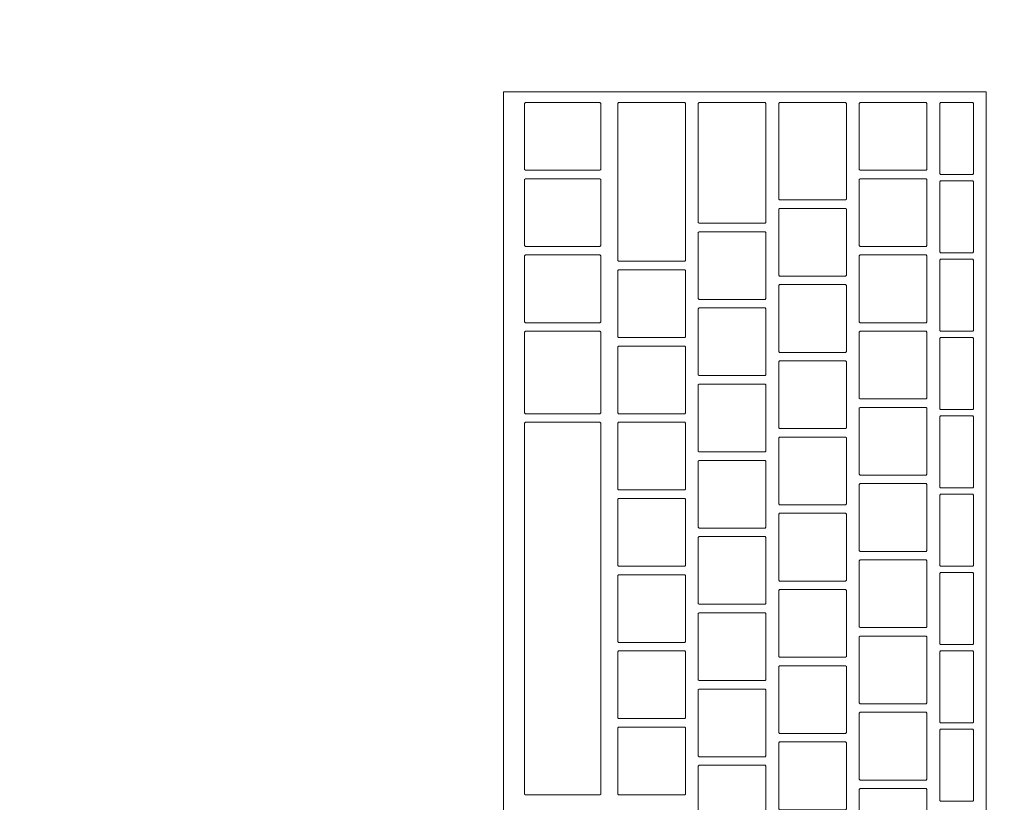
# Model space of a CAD drawing. Header units: metres. Extents: x -3.6 to 90.7, y -11.1 to 18.
# Tile 551 of 656: x 52.107 to 52.339, y 1.734 to 1.919. Entities that reach past the tile are written whole.
import ezdxf

# ---------------------------------------------------------------- set-up
doc = ezdxf.new("R2010")
doc.units = ezdxf.units.M
doc.header["$MEASUREMENT"] = 0
doc.linetypes.add('Wipeout_Contour', pattern=[1, 0, -1])
doc.layers.add('152 - Bemaßung_ Beschriftung.Ausbau', color=7, linetype='Continuous')
doc.layers.add('701 - Einrichtung.Möbel', color=7, linetype='Continuous')
doc.styles.add('ERSTELLTER_STIL_2', font='txt')
doc.dimstyles.new('ERSTELLTER_STIL__3', dxfattribs={"dimtxt": 0.1, "dimasz": 0.0532, "dimexe": 0.18, "dimexo": 0.0625, "dimgap": 0, "dimtad": 1, "dimtih": 1, "dimtoh": 1, "dimzin": 0, "dimdsep": 46, "dimtxsty": 'ERSTELLTER_STIL_2', "dimblk": 'ARROWHEAD_2', "dimblk1": 'ARROWHEAD_2', "dimblk2": 'ARROWHEAD_2', "dimcen": 0.09, "dimse1": 1, "dimse2": 1, "dimclrd": 7, "dimclre": 7, "dimclrt": 7, "dimazin": 0, "dimtfac": 1, "dimtdec": 4, "dimtmove": 0, "dimatfit": 3, "dimfxl": 1, "dimtolj": 1, "dimtzin": 0, "dimarcsym": 0})

# ---------------------------------------------------------------- blocks, each defined once
blk = doc.blocks.new('*D446')
at = {"layer": '152 - Bemaßung_ Beschriftung.Ausbau', "color": 7, "linetype": 'Continuous', "lineweight": 5}
for p, q in [((51.00497, -4.6125), (51.00497, -4.5075)), ((54.46498, -4.6125), (54.46498, -4.5075)), ((51.02518, -4.525), (50.98477, -4.595)), ((54.48518, -4.525), (54.44477, -4.595)), ((51.00497, -4.56), (54.46498, -4.56))]:
    blk.add_line(p, q, dxfattribs=at)
at = {"layer": '152 - Bemaßung_ Beschriftung.Ausbau', "color": 7, "lineweight": 5, "char_height": 0.1, "attachment_point": 7, "style": 'ERSTELLTER_STIL_2'}
for s, insert in [('\\A1;{\\pql;\\fArial|b0|i0|c0|p38;3,46}', (52.52606, -4.54)), ('\\A1;{\\pql;\\fArial|b0|i0|c0|p38;14}', (54.29297, -4.54))]:
    blk.add_mtext(s, dxfattribs=dict(at, insert=insert))
blk = doc.blocks.new('ARROWHEAD_2')
at = {"color": 0, "linetype": 'Continuous', "lineweight": 0}
for p, q in [((-0.3781, -0.655), (0.3781, 0.655)), ((0, 0), (-1, 0))]:
    blk.add_line(p, q, dxfattribs=at)

msp = doc.modelspace()

# ---------------------------------------------------------------- wipeouts: each hides what was drawn before it
at = {"color": 254, "linetype": 'Wipeout_Contour', "lineweight": 0, "ltscale": 209.497449}
msp.add_wipeout([(52.73497, 2.60998), (51.93498, 2.60998), (51.93498, 1.00998), (52.73497, 1.00998)], dxfattribs=at).dxf.layer = '701 - Einrichtung.Möbel'

# ---------------------------------------------------------------- next in the draw order: wipeouts: each hides what was drawn before it
at = {"color": 254, "linetype": 'Wipeout_Contour', "lineweight": 0, "ltscale": 209.242584}
msp.add_wipeout([(52.22117, 1.90195), (52.22117, 1.63995), (52.33517, 1.63995), (52.33517, 1.90195)], dxfattribs=at).dxf.layer = '701 - Einrichtung.Möbel'

# ---------------------------------------------------------------- next in the draw order: linework, layer by layer
at = {"layer": '701 - Einrichtung.Möbel', "color": 7, "linetype": 'Continuous', "lineweight": 5, "flags": 128}
msp.add_lwpolyline([(52.22117, 1.90195), (52.22117, 1.63995), (52.33517, 1.63995), (52.33517, 1.90195)], close=True, dxfattribs=at)

# ---------------------------------------------------------------- next in the draw order: wipeouts: each hides what was drawn before it
at = {"color": 254, "linetype": 'Wipeout_Contour', "lineweight": 0, "ltscale": 470.934295}
msp.add_wipeout([(52.22617, 1.89145), (52.22617, 1.88365), (52.22637, 1.88345), (52.24397, 1.88345), (52.24417, 1.88365), (52.24417, 1.89925), (52.24397, 1.89945), (52.22637, 1.89945), (52.22617, 1.89925)], dxfattribs=at).dxf.layer = '701 - Einrichtung.Möbel'
at = {"color": 254, "linetype": 'Wipeout_Contour', "lineweight": 0, "ltscale": 471.121468}
msp.add_wipeout([(52.24817, 1.8807), (52.24817, 1.86215), (52.24837, 1.86195), (52.26397, 1.86195), (52.26417, 1.86215), (52.26417, 1.89925), (52.26397, 1.89945), (52.24837, 1.89945), (52.24817, 1.89925)], dxfattribs=at).dxf.layer = '701 - Einrichtung.Möbel'
at = {"color": 254, "linetype": 'Wipeout_Contour', "lineweight": 0, "ltscale": 471.293523}
msp.add_wipeout([(52.26717, 1.8852), (52.26717, 1.87115), (52.26737, 1.87095), (52.28297, 1.87095), (52.28317, 1.87115), (52.28317, 1.89925), (52.28297, 1.89945), (52.26737, 1.89945), (52.26717, 1.89925)], dxfattribs=at).dxf.layer = '701 - Einrichtung.Möbel'
at = {"color": 254, "linetype": 'Wipeout_Contour', "lineweight": 0, "ltscale": 471.465101}
msp.add_wipeout([(52.28617, 1.88795), (52.28617, 1.87665), (52.28637, 1.87645), (52.30197, 1.87645), (52.30217, 1.87665), (52.30217, 1.89925), (52.30197, 1.89945), (52.28637, 1.89945), (52.28617, 1.89925)], dxfattribs=at).dxf.layer = '701 - Einrichtung.Möbel'
at = {"color": 254, "linetype": 'Wipeout_Contour', "lineweight": 0, "ltscale": 471.63681}
msp.add_wipeout([(52.30517, 1.89145), (52.30517, 1.88365), (52.30537, 1.88345), (52.32097, 1.88345), (52.32117, 1.88365), (52.32117, 1.89925), (52.32097, 1.89945), (52.30537, 1.89945), (52.30517, 1.89925)], dxfattribs=at).dxf.layer = '701 - Einrichtung.Möbel'
at = {"color": 254, "linetype": 'Wipeout_Contour', "lineweight": 0, "ltscale": 471.775608}
msp.add_wipeout([(52.32417, 1.89095), (52.32417, 1.88265), (52.32437, 1.88245), (52.33197, 1.88245), (52.33217, 1.88265), (52.33217, 1.89925), (52.33197, 1.89945), (52.32437, 1.89945), (52.32417, 1.89925)], dxfattribs=at).dxf.layer = '701 - Einrichtung.Möbel'
at = {"color": 254, "linetype": 'Wipeout_Contour', "lineweight": 0, "ltscale": 470.928468}
msp.add_wipeout([(52.22617, 1.87345), (52.22617, 1.86565), (52.22637, 1.86545), (52.24397, 1.86545), (52.24417, 1.86565), (52.24417, 1.88125), (52.24397, 1.88145), (52.22637, 1.88145), (52.22617, 1.88125)], dxfattribs=at).dxf.layer = '701 - Einrichtung.Möbel'
at = {"color": 254, "linetype": 'Wipeout_Contour', "lineweight": 0, "ltscale": 471.630991}
msp.add_wipeout([(52.30517, 1.87345), (52.30517, 1.86565), (52.30537, 1.86545), (52.32097, 1.86545), (52.32117, 1.86565), (52.32117, 1.88125), (52.32097, 1.88145), (52.30537, 1.88145), (52.30517, 1.88125)], dxfattribs=at).dxf.layer = '701 - Einrichtung.Möbel'
at = {"color": 254, "linetype": 'Wipeout_Contour', "lineweight": 0, "ltscale": 471.769631}
msp.add_wipeout([(52.32417, 1.87245), (52.32417, 1.86415), (52.32437, 1.86395), (52.33197, 1.86395), (52.33217, 1.86415), (52.33217, 1.88075), (52.33197, 1.88095), (52.32437, 1.88095), (52.32417, 1.88075)], dxfattribs=at).dxf.layer = '701 - Einrichtung.Möbel'
at = {"color": 254, "linetype": 'Wipeout_Contour', "lineweight": 0, "ltscale": 471.457858}
msp.add_wipeout([(52.28617, 1.86645), (52.28617, 1.85865), (52.28637, 1.85845), (52.30197, 1.85845), (52.30217, 1.85865), (52.30217, 1.87425), (52.30197, 1.87445), (52.28637, 1.87445), (52.28617, 1.87425)], dxfattribs=at).dxf.layer = '701 - Einrichtung.Möbel'
at = {"color": 254, "linetype": 'Wipeout_Contour', "lineweight": 0, "ltscale": 471.285212}
msp.add_wipeout([(52.26717, 1.86095), (52.26717, 1.85315), (52.26737, 1.85295), (52.28297, 1.85295), (52.28317, 1.85315), (52.28317, 1.86875), (52.28297, 1.86895), (52.26737, 1.86895), (52.26717, 1.86875)], dxfattribs=at).dxf.layer = '701 - Einrichtung.Möbel'
at = {"color": 254, "linetype": 'Wipeout_Contour', "lineweight": 0, "ltscale": 470.922695}
msp.add_wipeout([(52.22617, 1.85545), (52.22617, 1.84765), (52.22637, 1.84745), (52.24397, 1.84745), (52.24417, 1.84765), (52.24417, 1.86325), (52.24397, 1.86345), (52.22637, 1.86345), (52.22617, 1.86325)], dxfattribs=at).dxf.layer = '701 - Einrichtung.Möbel'
at = {"color": 254, "linetype": 'Wipeout_Contour', "lineweight": 0, "ltscale": 471.625227}
msp.add_wipeout([(52.30517, 1.85545), (52.30517, 1.84765), (52.30537, 1.84745), (52.32097, 1.84745), (52.32117, 1.84765), (52.32117, 1.86325), (52.32097, 1.86345), (52.30537, 1.86345), (52.30517, 1.86325)], dxfattribs=at).dxf.layer = '701 - Einrichtung.Möbel'
at = {"color": 254, "linetype": 'Wipeout_Contour', "lineweight": 0, "ltscale": 471.763713}
msp.add_wipeout([(52.32417, 1.85395), (52.32417, 1.84565), (52.32437, 1.84545), (52.33197, 1.84545), (52.33217, 1.84565), (52.33217, 1.86225), (52.33197, 1.86245), (52.32437, 1.86245), (52.32417, 1.86225)], dxfattribs=at).dxf.layer = '701 - Einrichtung.Möbel'
at = {"color": 254, "linetype": 'Wipeout_Contour', "lineweight": 0, "ltscale": 471.111454}
msp.add_wipeout([(52.24817, 1.85195), (52.24817, 1.84415), (52.24837, 1.84395), (52.26397, 1.84395), (52.26417, 1.84415), (52.26417, 1.85975), (52.26397, 1.85995), (52.24837, 1.85995), (52.24817, 1.85975)], dxfattribs=at).dxf.layer = '701 - Einrichtung.Möbel'
at = {"color": 254, "linetype": 'Wipeout_Contour', "lineweight": 0, "ltscale": 471.452114}
msp.add_wipeout([(52.28617, 1.84845), (52.28617, 1.84065), (52.28637, 1.84045), (52.30197, 1.84045), (52.30217, 1.84065), (52.30217, 1.85625), (52.30197, 1.85645), (52.28637, 1.85645), (52.28617, 1.85625)], dxfattribs=at).dxf.layer = '701 - Einrichtung.Möbel'
at = {"color": 254, "linetype": 'Wipeout_Contour', "lineweight": 0, "ltscale": 471.279483}
msp.add_wipeout([(52.26717, 1.84295), (52.26717, 1.83515), (52.26737, 1.83495), (52.28297, 1.83495), (52.28317, 1.83515), (52.28317, 1.85075), (52.28297, 1.85095), (52.26737, 1.85095), (52.26717, 1.85075)], dxfattribs=at).dxf.layer = '701 - Einrichtung.Möbel'
at = {"color": 254, "linetype": 'Wipeout_Contour', "lineweight": 0, "ltscale": 470.916593}
msp.add_wipeout([(52.22617, 1.8357), (52.22617, 1.82615), (52.22637, 1.82595), (52.24397, 1.82595), (52.24417, 1.82615), (52.24417, 1.84525), (52.24397, 1.84545), (52.22637, 1.84545), (52.22617, 1.84525)], dxfattribs=at).dxf.layer = '701 - Einrichtung.Möbel'
at = {"color": 254, "linetype": 'Wipeout_Contour', "lineweight": 0, "ltscale": 471.619519}
msp.add_wipeout([(52.30517, 1.83745), (52.30517, 1.82965), (52.30537, 1.82945), (52.32097, 1.82945), (52.32117, 1.82965), (52.32117, 1.84525), (52.32097, 1.84545), (52.30537, 1.84545), (52.30517, 1.84525)], dxfattribs=at).dxf.layer = '701 - Einrichtung.Möbel'
at = {"color": 254, "linetype": 'Wipeout_Contour', "lineweight": 0, "ltscale": 471.757854}
msp.add_wipeout([(52.32417, 1.83545), (52.32417, 1.82715), (52.32437, 1.82695), (52.33197, 1.82695), (52.33217, 1.82715), (52.33217, 1.84375), (52.33197, 1.84395), (52.32437, 1.84395), (52.32417, 1.84375)], dxfattribs=at).dxf.layer = '701 - Einrichtung.Möbel'
at = {"color": 254, "linetype": 'Wipeout_Contour', "lineweight": 0, "ltscale": 471.105751}
msp.add_wipeout([(52.24817, 1.83395), (52.24817, 1.82615), (52.24837, 1.82595), (52.26397, 1.82595), (52.26417, 1.82615), (52.26417, 1.84175), (52.26397, 1.84195), (52.24837, 1.84195), (52.24817, 1.84175)], dxfattribs=at).dxf.layer = '701 - Einrichtung.Möbel'
at = {"color": 254, "linetype": 'Wipeout_Contour', "lineweight": 0, "ltscale": 471.446425}
msp.add_wipeout([(52.28617, 1.83045), (52.28617, 1.82265), (52.28637, 1.82245), (52.30197, 1.82245), (52.30217, 1.82265), (52.30217, 1.83825), (52.30197, 1.83845), (52.28637, 1.83845), (52.28617, 1.83825)], dxfattribs=at).dxf.layer = '701 - Einrichtung.Möbel'
at = {"color": 254, "linetype": 'Wipeout_Contour', "lineweight": 0, "ltscale": 471.273809}
msp.add_wipeout([(52.26717, 1.82495), (52.26717, 1.81715), (52.26737, 1.81695), (52.28297, 1.81695), (52.28317, 1.81715), (52.28317, 1.83275), (52.28297, 1.83295), (52.26737, 1.83295), (52.26717, 1.83275)], dxfattribs=at).dxf.layer = '701 - Einrichtung.Möbel'
at = {"color": 254, "linetype": 'Wipeout_Contour', "lineweight": 0, "ltscale": 471.613866}
msp.add_wipeout([(52.30517, 1.81945), (52.30517, 1.81165), (52.30537, 1.81145), (52.32097, 1.81145), (52.32117, 1.81165), (52.32117, 1.82725), (52.32097, 1.82745), (52.30537, 1.82745), (52.30517, 1.82725)], dxfattribs=at).dxf.layer = '701 - Einrichtung.Möbel'
at = {"color": 254, "linetype": 'Wipeout_Contour', "lineweight": 0, "ltscale": 471.752053}
msp.add_wipeout([(52.32417, 1.81695), (52.32417, 1.80865), (52.32437, 1.80845), (52.33197, 1.80845), (52.33217, 1.80865), (52.33217, 1.82525), (52.33197, 1.82545), (52.32437, 1.82545), (52.32417, 1.82525)], dxfattribs=at).dxf.layer = '701 - Einrichtung.Möbel'
at = {"color": 254, "linetype": 'Wipeout_Contour', "lineweight": 0, "ltscale": 470.901288}
msp.add_wipeout([(52.22617, 1.77995), (52.22617, 1.73615), (52.22637, 1.73595), (52.24397, 1.73595), (52.24417, 1.73615), (52.24417, 1.82375), (52.24397, 1.82395), (52.22637, 1.82395), (52.22617, 1.82375)], dxfattribs=at).dxf.layer = '701 - Einrichtung.Möbel'
at = {"color": 254, "linetype": 'Wipeout_Contour', "lineweight": 0, "ltscale": 471.100103}
msp.add_wipeout([(52.24817, 1.81595), (52.24817, 1.80815), (52.24837, 1.80795), (52.26397, 1.80795), (52.26417, 1.80815), (52.26417, 1.82375), (52.26397, 1.82395), (52.24837, 1.82395), (52.24817, 1.82375)], dxfattribs=at).dxf.layer = '701 - Einrichtung.Möbel'
at = {"color": 254, "linetype": 'Wipeout_Contour', "lineweight": 0, "ltscale": 471.440793}
msp.add_wipeout([(52.28617, 1.81245), (52.28617, 1.80465), (52.28637, 1.80445), (52.30197, 1.80445), (52.30217, 1.80465), (52.30217, 1.82025), (52.30197, 1.82045), (52.28637, 1.82045), (52.28617, 1.82025)], dxfattribs=at).dxf.layer = '701 - Einrichtung.Möbel'
at = {"color": 254, "linetype": 'Wipeout_Contour', "lineweight": 0, "ltscale": 471.268191}
msp.add_wipeout([(52.26717, 1.80695), (52.26717, 1.79915), (52.26737, 1.79895), (52.28297, 1.79895), (52.28317, 1.79915), (52.28317, 1.81475), (52.28297, 1.81495), (52.26737, 1.81495), (52.26717, 1.81475)], dxfattribs=at).dxf.layer = '701 - Einrichtung.Möbel'
at = {"color": 254, "linetype": 'Wipeout_Contour', "lineweight": 0, "ltscale": 471.60827}
msp.add_wipeout([(52.30517, 1.80145), (52.30517, 1.79365), (52.30537, 1.79345), (52.32097, 1.79345), (52.32117, 1.79365), (52.32117, 1.80925), (52.32097, 1.80945), (52.30537, 1.80945), (52.30517, 1.80925)], dxfattribs=at).dxf.layer = '701 - Einrichtung.Möbel'
at = {"color": 254, "linetype": 'Wipeout_Contour', "lineweight": 0, "ltscale": 471.746311}
msp.add_wipeout([(52.32417, 1.79845), (52.32417, 1.79015), (52.32437, 1.78995), (52.33197, 1.78995), (52.33217, 1.79015), (52.33217, 1.80675), (52.33197, 1.80695), (52.32437, 1.80695), (52.32417, 1.80675)], dxfattribs=at).dxf.layer = '701 - Einrichtung.Möbel'
at = {"color": 254, "linetype": 'Wipeout_Contour', "lineweight": 0, "ltscale": 471.094511}
msp.add_wipeout([(52.24817, 1.79795), (52.24817, 1.79015), (52.24837, 1.78995), (52.26397, 1.78995), (52.26417, 1.79015), (52.26417, 1.80575), (52.26397, 1.80595), (52.24837, 1.80595), (52.24817, 1.80575)], dxfattribs=at).dxf.layer = '701 - Einrichtung.Möbel'
at = {"color": 254, "linetype": 'Wipeout_Contour', "lineweight": 0, "ltscale": 471.435215}
msp.add_wipeout([(52.28617, 1.79445), (52.28617, 1.78665), (52.28637, 1.78645), (52.30197, 1.78645), (52.30217, 1.78665), (52.30217, 1.80225), (52.30197, 1.80245), (52.28637, 1.80245), (52.28617, 1.80225)], dxfattribs=at).dxf.layer = '701 - Einrichtung.Möbel'
at = {"color": 254, "linetype": 'Wipeout_Contour', "lineweight": 0, "ltscale": 471.262629}
msp.add_wipeout([(52.26717, 1.78895), (52.26717, 1.78115), (52.26737, 1.78095), (52.28297, 1.78095), (52.28317, 1.78115), (52.28317, 1.79675), (52.28297, 1.79695), (52.26737, 1.79695), (52.26717, 1.79675)], dxfattribs=at).dxf.layer = '701 - Einrichtung.Möbel'
at = {"color": 254, "linetype": 'Wipeout_Contour', "lineweight": 0, "ltscale": 471.602728}
msp.add_wipeout([(52.30517, 1.78345), (52.30517, 1.77565), (52.30537, 1.77545), (52.32097, 1.77545), (52.32117, 1.77565), (52.32117, 1.79125), (52.32097, 1.79145), (52.30537, 1.79145), (52.30517, 1.79125)], dxfattribs=at).dxf.layer = '701 - Einrichtung.Möbel'
at = {"color": 254, "linetype": 'Wipeout_Contour', "lineweight": 0, "ltscale": 471.088974}
msp.add_wipeout([(52.24817, 1.77995), (52.24817, 1.77215), (52.24837, 1.77195), (52.26397, 1.77195), (52.26417, 1.77215), (52.26417, 1.78775), (52.26397, 1.78795), (52.24837, 1.78795), (52.24817, 1.78775)], dxfattribs=at).dxf.layer = '701 - Einrichtung.Möbel'
at = {"color": 254, "linetype": 'Wipeout_Contour', "lineweight": 0, "ltscale": 471.740628}
msp.add_wipeout([(52.32417, 1.77995), (52.32417, 1.77165), (52.32437, 1.77145), (52.33197, 1.77145), (52.33217, 1.77165), (52.33217, 1.78825), (52.33197, 1.78845), (52.32437, 1.78845), (52.32417, 1.78825)], dxfattribs=at).dxf.layer = '701 - Einrichtung.Möbel'
at = {"color": 254, "linetype": 'Wipeout_Contour', "lineweight": 0, "ltscale": 471.429694}
msp.add_wipeout([(52.28617, 1.77645), (52.28617, 1.76865), (52.28637, 1.76845), (52.30197, 1.76845), (52.30217, 1.76865), (52.30217, 1.78425), (52.30197, 1.78445), (52.28637, 1.78445), (52.28617, 1.78425)], dxfattribs=at).dxf.layer = '701 - Einrichtung.Möbel'
at = {"color": 254, "linetype": 'Wipeout_Contour', "lineweight": 0, "ltscale": 471.257122}
msp.add_wipeout([(52.26717, 1.77095), (52.26717, 1.76315), (52.26737, 1.76295), (52.28297, 1.76295), (52.28317, 1.76315), (52.28317, 1.77875), (52.28297, 1.77895), (52.26737, 1.77895), (52.26717, 1.77875)], dxfattribs=at).dxf.layer = '701 - Einrichtung.Möbel'
at = {"color": 254, "linetype": 'Wipeout_Contour', "lineweight": 0, "ltscale": 471.597243}
msp.add_wipeout([(52.30517, 1.76545), (52.30517, 1.75765), (52.30537, 1.75745), (52.32097, 1.75745), (52.32117, 1.75765), (52.32117, 1.77325), (52.32097, 1.77345), (52.30537, 1.77345), (52.30517, 1.77325)], dxfattribs=at).dxf.layer = '701 - Einrichtung.Möbel'
at = {"color": 254, "linetype": 'Wipeout_Contour', "lineweight": 0, "ltscale": 471.083493}
msp.add_wipeout([(52.24817, 1.76195), (52.24817, 1.75415), (52.24837, 1.75395), (52.26397, 1.75395), (52.26417, 1.75415), (52.26417, 1.76975), (52.26397, 1.76995), (52.24837, 1.76995), (52.24817, 1.76975)], dxfattribs=at).dxf.layer = '701 - Einrichtung.Möbel'
at = {"color": 254, "linetype": 'Wipeout_Contour', "lineweight": 0, "ltscale": 471.735003}
msp.add_wipeout([(52.32417, 1.76145), (52.32417, 1.75315), (52.32437, 1.75295), (52.33197, 1.75295), (52.33217, 1.75315), (52.33217, 1.76975), (52.33197, 1.76995), (52.32437, 1.76995), (52.32417, 1.76975)], dxfattribs=at).dxf.layer = '701 - Einrichtung.Möbel'
at = {"color": 254, "linetype": 'Wipeout_Contour', "lineweight": 0, "ltscale": 471.424228}
msp.add_wipeout([(52.28617, 1.75845), (52.28617, 1.75065), (52.28637, 1.75045), (52.30197, 1.75045), (52.30217, 1.75065), (52.30217, 1.76625), (52.30197, 1.76645), (52.28637, 1.76645), (52.28617, 1.76625)], dxfattribs=at).dxf.layer = '701 - Einrichtung.Möbel'
at = {"color": 254, "linetype": 'Wipeout_Contour', "lineweight": 0, "ltscale": 471.251671}
msp.add_wipeout([(52.26717, 1.75295), (52.26717, 1.74515), (52.26737, 1.74495), (52.28297, 1.74495), (52.28317, 1.74515), (52.28317, 1.76075), (52.28297, 1.76095), (52.26737, 1.76095), (52.26717, 1.76075)], dxfattribs=at).dxf.layer = '701 - Einrichtung.Möbel'
at = {"color": 254, "linetype": 'Wipeout_Contour', "lineweight": 0, "ltscale": 471.591812}
msp.add_wipeout([(52.30517, 1.74745), (52.30517, 1.73965), (52.30537, 1.73945), (52.32097, 1.73945), (52.32117, 1.73965), (52.32117, 1.75525), (52.32097, 1.75545), (52.30537, 1.75545), (52.30517, 1.75525)], dxfattribs=at).dxf.layer = '701 - Einrichtung.Möbel'
at = {"color": 254, "linetype": 'Wipeout_Contour', "lineweight": 0, "ltscale": 471.078068}
msp.add_wipeout([(52.24817, 1.74395), (52.24817, 1.73615), (52.24837, 1.73595), (52.26397, 1.73595), (52.26417, 1.73615), (52.26417, 1.75175), (52.26397, 1.75195), (52.24837, 1.75195), (52.24817, 1.75175)], dxfattribs=at).dxf.layer = '701 - Einrichtung.Möbel'
at = {"color": 254, "linetype": 'Wipeout_Contour', "lineweight": 0, "ltscale": 471.729437}
msp.add_wipeout([(52.32417, 1.74295), (52.32417, 1.73465), (52.32437, 1.73445), (52.33197, 1.73445), (52.33217, 1.73465), (52.33217, 1.75125), (52.33197, 1.75145), (52.32437, 1.75145), (52.32417, 1.75125)], dxfattribs=at).dxf.layer = '701 - Einrichtung.Möbel'
at = {"color": 254, "linetype": 'Wipeout_Contour', "lineweight": 0, "ltscale": 471.418817}
msp.add_wipeout([(52.28617, 1.74045), (52.28617, 1.73265), (52.28637, 1.73245), (52.30197, 1.73245), (52.30217, 1.73265), (52.30217, 1.74825), (52.30197, 1.74845), (52.28637, 1.74845), (52.28617, 1.74825)], dxfattribs=at).dxf.layer = '701 - Einrichtung.Möbel'
at = {"color": 254, "linetype": 'Wipeout_Contour', "lineweight": 0, "ltscale": 471.246276}
msp.add_wipeout([(52.26717, 1.73495), (52.26717, 1.72715), (52.26737, 1.72695), (52.28297, 1.72695), (52.28317, 1.72715), (52.28317, 1.74275), (52.28297, 1.74295), (52.26737, 1.74295), (52.26717, 1.74275)], dxfattribs=at).dxf.layer = '701 - Einrichtung.Möbel'
at = {"color": 254, "linetype": 'Wipeout_Contour', "lineweight": 0, "ltscale": 471.586438}
msp.add_wipeout([(52.30517, 1.72945), (52.30517, 1.72165), (52.30537, 1.72145), (52.32097, 1.72145), (52.32117, 1.72165), (52.32117, 1.73725), (52.32097, 1.73745), (52.30537, 1.73745), (52.30517, 1.73725)], dxfattribs=at).dxf.layer = '701 - Einrichtung.Möbel'

# ---------------------------------------------------------------- next in the draw order: linework, layer by layer
at = {"layer": '701 - Einrichtung.Möbel', "color": 7, "linetype": 'Continuous', "lineweight": 5, "flags": 128}
for points in [[(52.22617, 1.89145), (52.22617, 1.88365), (52.22637, 1.88345), (52.24397, 1.88345), (52.24417, 1.88365), (52.24417, 1.89925), (52.24397, 1.89945), (52.22637, 1.89945), (52.22617, 1.89925)], [(52.24817, 1.8807), (52.24817, 1.86215), (52.24837, 1.86195), (52.26397, 1.86195), (52.26417, 1.86215), (52.26417, 1.89925), (52.26397, 1.89945), (52.24837, 1.89945), (52.24817, 1.89925)], [(52.26717, 1.8852), (52.26717, 1.87115), (52.26737, 1.87095), (52.28297, 1.87095), (52.28317, 1.87115), (52.28317, 1.89925), (52.28297, 1.89945), (52.26737, 1.89945), (52.26717, 1.89925)], [(52.28617, 1.88795), (52.28617, 1.87665), (52.28637, 1.87645), (52.30197, 1.87645), (52.30217, 1.87665), (52.30217, 1.89925), (52.30197, 1.89945), (52.28637, 1.89945), (52.28617, 1.89925)], [(52.30517, 1.89145), (52.30517, 1.88365), (52.30537, 1.88345), (52.32097, 1.88345), (52.32117, 1.88365), (52.32117, 1.89925), (52.32097, 1.89945), (52.30537, 1.89945), (52.30517, 1.89925)], [(52.32417, 1.89095), (52.32417, 1.88265), (52.32437, 1.88245), (52.33197, 1.88245), (52.33217, 1.88265), (52.33217, 1.89925), (52.33197, 1.89945), (52.32437, 1.89945), (52.32417, 1.89925)], [(52.22617, 1.87345), (52.22617, 1.86565), (52.22637, 1.86545), (52.24397, 1.86545), (52.24417, 1.86565), (52.24417, 1.88125), (52.24397, 1.88145), (52.22637, 1.88145), (52.22617, 1.88125)], [(52.30517, 1.87345), (52.30517, 1.86565), (52.30537, 1.86545), (52.32097, 1.86545), (52.32117, 1.86565), (52.32117, 1.88125), (52.32097, 1.88145), (52.30537, 1.88145), (52.30517, 1.88125)], [(52.32417, 1.87245), (52.32417, 1.86415), (52.32437, 1.86395), (52.33197, 1.86395), (52.33217, 1.86415), (52.33217, 1.88075), (52.33197, 1.88095), (52.32437, 1.88095), (52.32417, 1.88075)], [(52.28617, 1.86645), (52.28617, 1.85865), (52.28637, 1.85845), (52.30197, 1.85845), (52.30217, 1.85865), (52.30217, 1.87425), (52.30197, 1.87445), (52.28637, 1.87445), (52.28617, 1.87425)], [(52.26717, 1.86095), (52.26717, 1.85315), (52.26737, 1.85295), (52.28297, 1.85295), (52.28317, 1.85315), (52.28317, 1.86875), (52.28297, 1.86895), (52.26737, 1.86895), (52.26717, 1.86875)], [(52.22617, 1.85545), (52.22617, 1.84765), (52.22637, 1.84745), (52.24397, 1.84745), (52.24417, 1.84765), (52.24417, 1.86325), (52.24397, 1.86345), (52.22637, 1.86345), (52.22617, 1.86325)], [(52.30517, 1.85545), (52.30517, 1.84765), (52.30537, 1.84745), (52.32097, 1.84745), (52.32117, 1.84765), (52.32117, 1.86325), (52.32097, 1.86345), (52.30537, 1.86345), (52.30517, 1.86325)], [(52.32417, 1.85395), (52.32417, 1.84565), (52.32437, 1.84545), (52.33197, 1.84545), (52.33217, 1.84565), (52.33217, 1.86225), (52.33197, 1.86245), (52.32437, 1.86245), (52.32417, 1.86225)], [(52.24817, 1.85195), (52.24817, 1.84415), (52.24837, 1.84395), (52.26397, 1.84395), (52.26417, 1.84415), (52.26417, 1.85975), (52.26397, 1.85995), (52.24837, 1.85995), (52.24817, 1.85975)], [(52.28617, 1.84845), (52.28617, 1.84065), (52.28637, 1.84045), (52.30197, 1.84045), (52.30217, 1.84065), (52.30217, 1.85625), (52.30197, 1.85645), (52.28637, 1.85645), (52.28617, 1.85625)], [(52.26717, 1.84295), (52.26717, 1.83515), (52.26737, 1.83495), (52.28297, 1.83495), (52.28317, 1.83515), (52.28317, 1.85075), (52.28297, 1.85095), (52.26737, 1.85095), (52.26717, 1.85075)], [(52.22617, 1.8357), (52.22617, 1.82615), (52.22637, 1.82595), (52.24397, 1.82595), (52.24417, 1.82615), (52.24417, 1.84525), (52.24397, 1.84545), (52.22637, 1.84545), (52.22617, 1.84525)], [(52.30517, 1.83745), (52.30517, 1.82965), (52.30537, 1.82945), (52.32097, 1.82945), (52.32117, 1.82965), (52.32117, 1.84525), (52.32097, 1.84545), (52.30537, 1.84545), (52.30517, 1.84525)], [(52.32417, 1.83545), (52.32417, 1.82715), (52.32437, 1.82695), (52.33197, 1.82695), (52.33217, 1.82715), (52.33217, 1.84375), (52.33197, 1.84395), (52.32437, 1.84395), (52.32417, 1.84375)], [(52.24817, 1.83395), (52.24817, 1.82615), (52.24837, 1.82595), (52.26397, 1.82595), (52.26417, 1.82615), (52.26417, 1.84175), (52.26397, 1.84195), (52.24837, 1.84195), (52.24817, 1.84175)], [(52.28617, 1.83045), (52.28617, 1.82265), (52.28637, 1.82245), (52.30197, 1.82245), (52.30217, 1.82265), (52.30217, 1.83825), (52.30197, 1.83845), (52.28637, 1.83845), (52.28617, 1.83825)], [(52.26717, 1.82495), (52.26717, 1.81715), (52.26737, 1.81695), (52.28297, 1.81695), (52.28317, 1.81715), (52.28317, 1.83275), (52.28297, 1.83295), (52.26737, 1.83295), (52.26717, 1.83275)], [(52.30517, 1.81945), (52.30517, 1.81165), (52.30537, 1.81145), (52.32097, 1.81145), (52.32117, 1.81165), (52.32117, 1.82725), (52.32097, 1.82745), (52.30537, 1.82745), (52.30517, 1.82725)], [(52.32417, 1.81695), (52.32417, 1.80865), (52.32437, 1.80845), (52.33197, 1.80845), (52.33217, 1.80865), (52.33217, 1.82525), (52.33197, 1.82545), (52.32437, 1.82545), (52.32417, 1.82525)], [(52.22617, 1.77995), (52.22617, 1.73615), (52.22637, 1.73595), (52.24397, 1.73595), (52.24417, 1.73615), (52.24417, 1.82375), (52.24397, 1.82395), (52.22637, 1.82395), (52.22617, 1.82375)], [(52.24817, 1.81595), (52.24817, 1.80815), (52.24837, 1.80795), (52.26397, 1.80795), (52.26417, 1.80815), (52.26417, 1.82375), (52.26397, 1.82395), (52.24837, 1.82395), (52.24817, 1.82375)], [(52.28617, 1.81245), (52.28617, 1.80465), (52.28637, 1.80445), (52.30197, 1.80445), (52.30217, 1.80465), (52.30217, 1.82025), (52.30197, 1.82045), (52.28637, 1.82045), (52.28617, 1.82025)], [(52.26717, 1.80695), (52.26717, 1.79915), (52.26737, 1.79895), (52.28297, 1.79895), (52.28317, 1.79915), (52.28317, 1.81475), (52.28297, 1.81495), (52.26737, 1.81495), (52.26717, 1.81475)], [(52.30517, 1.80145), (52.30517, 1.79365), (52.30537, 1.79345), (52.32097, 1.79345), (52.32117, 1.79365), (52.32117, 1.80925), (52.32097, 1.80945), (52.30537, 1.80945), (52.30517, 1.80925)], [(52.32417, 1.79845), (52.32417, 1.79015), (52.32437, 1.78995), (52.33197, 1.78995), (52.33217, 1.79015), (52.33217, 1.80675), (52.33197, 1.80695), (52.32437, 1.80695), (52.32417, 1.80675)], [(52.24817, 1.79795), (52.24817, 1.79015), (52.24837, 1.78995), (52.26397, 1.78995), (52.26417, 1.79015), (52.26417, 1.80575), (52.26397, 1.80595), (52.24837, 1.80595), (52.24817, 1.80575)], [(52.28617, 1.79445), (52.28617, 1.78665), (52.28637, 1.78645), (52.30197, 1.78645), (52.30217, 1.78665), (52.30217, 1.80225), (52.30197, 1.80245), (52.28637, 1.80245), (52.28617, 1.80225)], [(52.26717, 1.78895), (52.26717, 1.78115), (52.26737, 1.78095), (52.28297, 1.78095), (52.28317, 1.78115), (52.28317, 1.79675), (52.28297, 1.79695), (52.26737, 1.79695), (52.26717, 1.79675)], [(52.30517, 1.78345), (52.30517, 1.77565), (52.30537, 1.77545), (52.32097, 1.77545), (52.32117, 1.77565), (52.32117, 1.79125), (52.32097, 1.79145), (52.30537, 1.79145), (52.30517, 1.79125)], [(52.24817, 1.77995), (52.24817, 1.77215), (52.24837, 1.77195), (52.26397, 1.77195), (52.26417, 1.77215), (52.26417, 1.78775), (52.26397, 1.78795), (52.24837, 1.78795), (52.24817, 1.78775)], [(52.32417, 1.77995), (52.32417, 1.77165), (52.32437, 1.77145), (52.33197, 1.77145), (52.33217, 1.77165), (52.33217, 1.78825), (52.33197, 1.78845), (52.32437, 1.78845), (52.32417, 1.78825)], [(52.28617, 1.77645), (52.28617, 1.76865), (52.28637, 1.76845), (52.30197, 1.76845), (52.30217, 1.76865), (52.30217, 1.78425), (52.30197, 1.78445), (52.28637, 1.78445), (52.28617, 1.78425)], [(52.26717, 1.77095), (52.26717, 1.76315), (52.26737, 1.76295), (52.28297, 1.76295), (52.28317, 1.76315), (52.28317, 1.77875), (52.28297, 1.77895), (52.26737, 1.77895), (52.26717, 1.77875)], [(52.30517, 1.76545), (52.30517, 1.75765), (52.30537, 1.75745), (52.32097, 1.75745), (52.32117, 1.75765), (52.32117, 1.77325), (52.32097, 1.77345), (52.30537, 1.77345), (52.30517, 1.77325)], [(52.24817, 1.76195), (52.24817, 1.75415), (52.24837, 1.75395), (52.26397, 1.75395), (52.26417, 1.75415), (52.26417, 1.76975), (52.26397, 1.76995), (52.24837, 1.76995), (52.24817, 1.76975)], [(52.32417, 1.76145), (52.32417, 1.75315), (52.32437, 1.75295), (52.33197, 1.75295), (52.33217, 1.75315), (52.33217, 1.76975), (52.33197, 1.76995), (52.32437, 1.76995), (52.32417, 1.76975)], [(52.28617, 1.75845), (52.28617, 1.75065), (52.28637, 1.75045), (52.30197, 1.75045), (52.30217, 1.75065), (52.30217, 1.76625), (52.30197, 1.76645), (52.28637, 1.76645), (52.28617, 1.76625)], [(52.26717, 1.75295), (52.26717, 1.74515), (52.26737, 1.74495), (52.28297, 1.74495), (52.28317, 1.74515), (52.28317, 1.76075), (52.28297, 1.76095), (52.26737, 1.76095), (52.26717, 1.76075)], [(52.30517, 1.74745), (52.30517, 1.73965), (52.30537, 1.73945), (52.32097, 1.73945), (52.32117, 1.73965), (52.32117, 1.75525), (52.32097, 1.75545), (52.30537, 1.75545), (52.30517, 1.75525)], [(52.24817, 1.74395), (52.24817, 1.73615), (52.24837, 1.73595), (52.26397, 1.73595), (52.26417, 1.73615), (52.26417, 1.75175), (52.26397, 1.75195), (52.24837, 1.75195), (52.24817, 1.75175)], [(52.32417, 1.74295), (52.32417, 1.73465), (52.32437, 1.73445), (52.33197, 1.73445), (52.33217, 1.73465), (52.33217, 1.75125), (52.33197, 1.75145), (52.32437, 1.75145), (52.32417, 1.75125)], [(52.28617, 1.74045), (52.28617, 1.73265), (52.28637, 1.73245), (52.30197, 1.73245), (52.30217, 1.73265), (52.30217, 1.74825), (52.30197, 1.74845), (52.28637, 1.74845), (52.28617, 1.74825)], [(52.26717, 1.73495), (52.26717, 1.72715), (52.26737, 1.72695), (52.28297, 1.72695), (52.28317, 1.72715), (52.28317, 1.74275), (52.28297, 1.74295), (52.26737, 1.74295), (52.26717, 1.74275)], [(52.30517, 1.72945), (52.30517, 1.72165), (52.30537, 1.72145), (52.32097, 1.72145), (52.32117, 1.72165), (52.32117, 1.73725), (52.32097, 1.73745), (52.30537, 1.73745), (52.30517, 1.73725)]]:
    msp.add_lwpolyline(points, close=True, dxfattribs=at)

# ---------------------------------------------------------------- next in the draw order: dimensions: what is measured, and where the dimension line sits
at = {"layer": '152 - Bemaßung_ Beschriftung.Ausbau', "color": 7, "linetype": 'Continuous', "lineweight": 5}
dim = msp.add_linear_dim(base=(54.46498, -4.56), p1=(51.00497, 3.25249), p2=(54.46498, 2.94998), dimstyle='ERSTELLTER_STIL__3', dxfattribs=at)
dim.commit()
dim.dimension.update_dxf_attribs({"geometry": '*D446', "text_midpoint": (52.65594, -4.49), "dimtype": 160})

doc.saveas('drawing.dxf')
